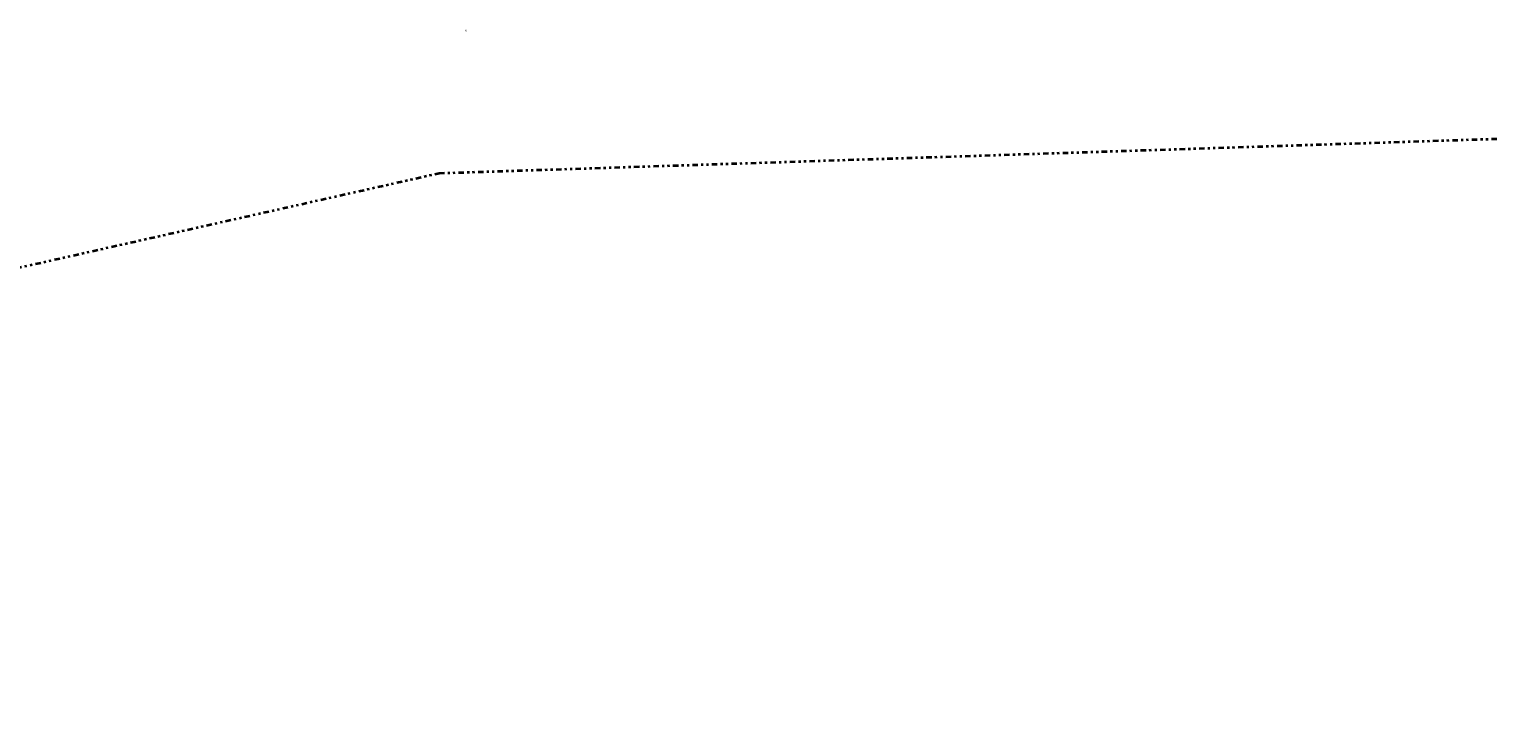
# Model space of a CAD drawing. Header units: metres. Extents: x 169249 to 194689, y 406250 to 412203.
# Tile 393 of 442: x 190993 to 191668, y 411385 to 411706. Entities that reach past the tile are written whole.
import ezdxf
from ezdxf.enums import TextEntityAlignment as Align

# ---------------------------------------------------------------- set-up
doc = ezdxf.new("R2010")
doc.units = ezdxf.units.M
doc.linetypes.add('BGT_NLCS_N264$0$AL-TEKENBLADGRENS', pattern=[11.5, 2.5, -1.5, 1, -1.5, 1, -1.5, 2.5])
doc.layers.add('BGT_NLCS_N264$0$Label_Nummeraanduidingreeks', color=252, linetype='CONTINUOUS')
doc.layers.add('BGT_NLCS_N264$0$X-XX-AL-TEKENBLADGRENS-G', color=252, linetype='BGT_NLCS_N264$0$AL-TEKENBLADGRENS', lineweight=35)
doc.layers.add('X-XX-AL-REFERENTIE-G', color=7, linetype='CONTINUOUS', lineweight=18)
doc.styles.add('BGT_NLCS_N264$0$STANDARD', font='txt')

# ---------------------------------------------------------------- blocks, each defined once
blk = doc.blocks.new('BGT_NLCS_N264')
at = {"layer": 'BGT_NLCS_N264$0$X-XX-AL-TEKENBLADGRENS-G'}
blk.add_polyline3d([(190047.4, 411384.59, 0), (191182.07, 411639.72, 0), (191678.59, 411655.87, 0), (191886.11, 411600.75, 0), (192246.61, 411657.94, 0), (192333.13, 411686.96, 0), (193229.09, 411388.75, 0)], dxfattribs=at)
at = {"layer": 'BGT_NLCS_N264$0$Label_Nummeraanduidingreeks', "color": 7, "lineweight": 18, "style": 'BGT_NLCS_N264$0$STANDARD'}
blk.add_text('6', height=1, rotation=11, dxfattribs=at).set_placement((191194.39, 411705.49), align=Align.MIDDLE)

msp = doc.modelspace()

# ---------------------------------------------------------------- block references
at = {"layer": 'X-XX-AL-REFERENTIE-G'}
msp.add_blockref('BGT_NLCS_N264', (0, 0), dxfattribs=at)

doc.saveas('drawing.dxf')
